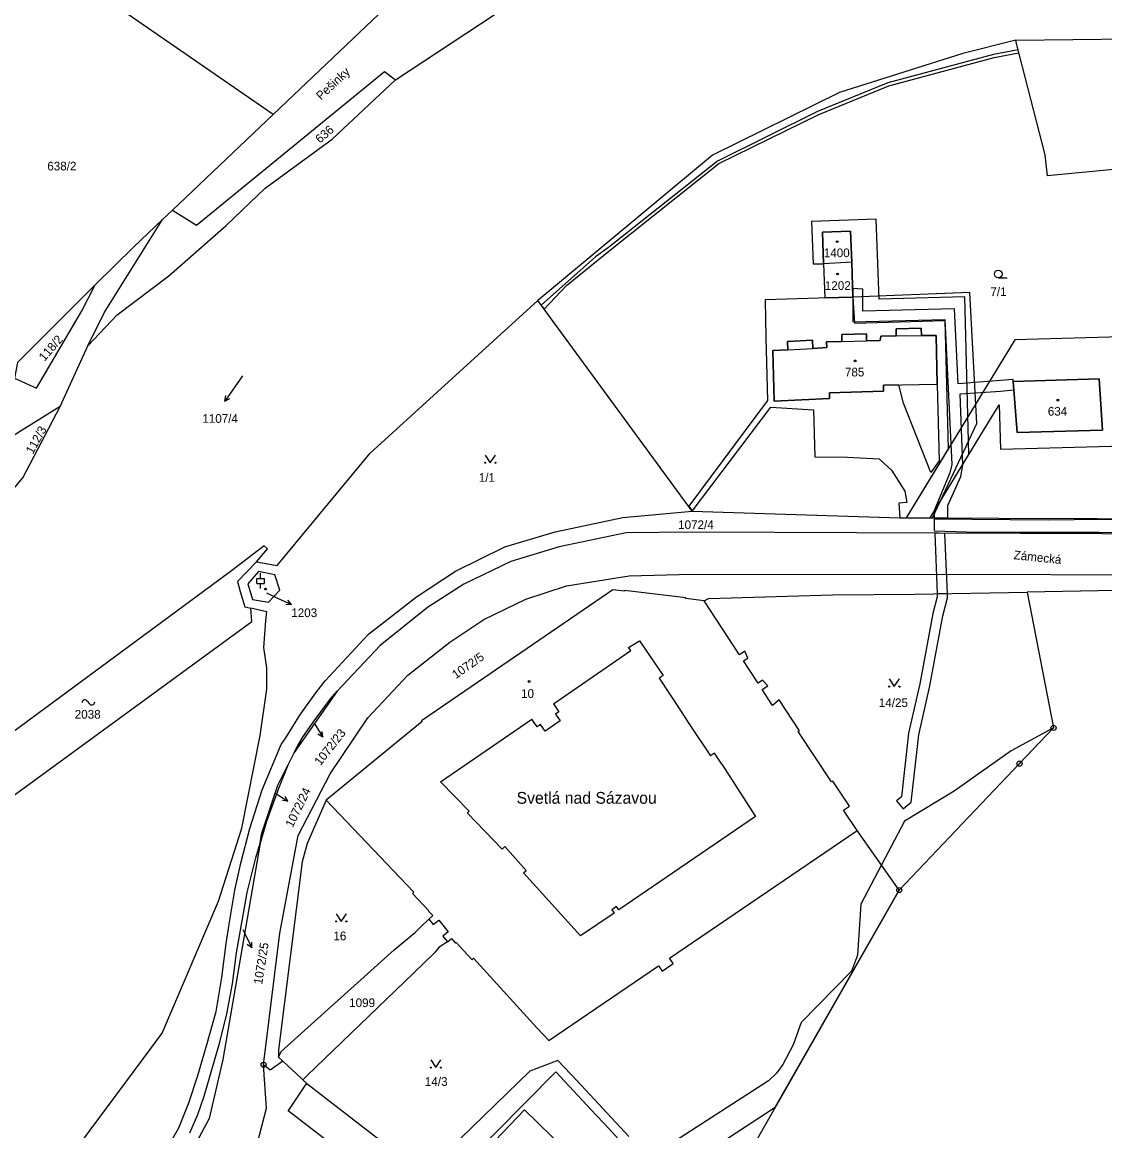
# Model space of a CAD drawing. Extents: x -680203 to -673936, y -1102717 to -1093650.
# Drawn here: x -678701.8 to -678490.3, y -1098607.5 to -1098391 of the extents above; entities that cross this region are included whole.
import ezdxf

# ---------------------------------------------------------------- set-up
doc = ezdxf.new("R2010")
doc.units = 0
for name, color, linetype in [('SOxx02xx_Koleje_param další_Popis10', 7, 'Continuous'), ('SOxx02xx_Staničení_Popis10', 7, 'Continuous'), ('SOxxxxxx_Koleje_hlavní_body_Popis10', 7, 'Continuous'), ('SOxxxxxx_Koleje_LN_parametry_Popis10', 7, 'Continuous'), ('SOxxxxxx_Koleje_param další_Popis10', 7, 'Continuous'), ('SOxxxxxx_Osa_bod_P', 7, 'Continuous'), ('SOxxxxxx_Staničení_Popis10', 7, 'Continuous'), ('x_prac', 7, 'Continuous')]:
    doc.layers.add(name, color=color, linetype=linetype)

msp = doc.modelspace()

# ---------------------------------------------------------------- linework, layer by layer
at = {"layer": 'SOxx02xx_Koleje_param další_Popis10'}
for centre, radius in [((-678500.3, -1098528.82), 0.5), ((-678500.3, -1098528.82), 0.0303), ((-678506.93, -1098535.79), 0.5), ((-678506.93, -1098535.79), 0.0303), ((-678530.44, -1098560.5), 0.5), ((-678530.44, -1098560.5), 0.0303), ((-678654.6, -1098594.6), 0.5), ((-678654.6, -1098594.6), 0.0303)]:
    msp.add_circle(centre, radius, dxfattribs=at)
at = {"layer": 'SOxx02xx_Staničení_Popis10'}
for p, q in [((-678654.04, -1098502.46), (-678651.89, -1098503.46)), ((-678651.89, -1098503.46), (-678649.17, -1098504.73)), ((-678649.17, -1098504.73), (-678649.87, -1098503.85)), ((-678649.17, -1098504.73), (-678650.29, -1098504.76)), ((-678644.75, -1098527.86), (-678644.62, -1098528.06)), ((-678644.62, -1098528.06), (-678643.03, -1098530.6)), ((-678643.03, -1098530.6), (-678643.98, -1098530.02)), ((-678643.03, -1098530.6), (-678643.14, -1098529.49)), ((-678652.2, -1098541.6), (-678649.88, -1098543.1)), ((-678649.88, -1098543.1), (-678650.91, -1098542.99)), ((-678649.88, -1098543.1), (-678650.41, -1098542.22)), ((-678658.66, -1098568.18), (-678658.23, -1098569.07)), ((-678658.23, -1098569.07), (-678656.91, -1098571.77)), ((-678656.91, -1098571.77), (-678657.8, -1098571.09)), ((-678656.91, -1098571.77), (-678656.9, -1098570.65))]:
    msp.add_line(p, q, dxfattribs=at)
at = {"layer": 'SOxxxxxx_Koleje_hlavní_body_Popis10'}
for p, q in [((-678511.11, -1098440.92), (-678509.36, -1098440.92)), ((-678658.71, -1098460.05), (-678662.15, -1098464.97)), ((-678662.15, -1098464.97), (-678662, -1098463.88)), ((-678662.15, -1098464.97), (-678661.18, -1098464.45)), ((-678655.94, -1098499.61), (-678654.44, -1098499.61)), ((-678655.94, -1098500.61), (-678655.94, -1098499.61)), ((-678655.19, -1098499.61), (-678655.19, -1098498.61)), ((-678654.44, -1098500.61), (-678654.44, -1098499.61)), ((-678655.94, -1098500.61), (-678654.44, -1098500.61)), ((-678655.19, -1098501.61), (-678655.19, -1098500.61))]:
    msp.add_line(p, q, dxfattribs=at)
for points in [[(-678611.32, -1098475.52), (-678610.32, -1098477.02), (-678609.32, -1098475.52)], [(-678532.41, -1098519.25), (-678531.41, -1098520.75), (-678530.41, -1098519.25)], [(-678640.44, -1098565.11), (-678639.44, -1098566.61), (-678638.44, -1098565.11)], [(-678621.96, -1098593.64), (-678620.96, -1098595.14), (-678619.96, -1098593.64)]]:
    msp.add_lwpolyline(points, dxfattribs=at)
for centre, radius in [((-678511.11, -1098440.17), 0.75), ((-678611.32, -1098477.02), 0.1), ((-678609.32, -1098477.02), 0.1), ((-678532.41, -1098520.75), 0.1), ((-678530.41, -1098520.75), 0.1), ((-678640.44, -1098566.61), 0.1), ((-678638.44, -1098566.61), 0.1), ((-678621.96, -1098595.14), 0.1), ((-678619.96, -1098595.14), 0.1)]:
    msp.add_circle(centre, radius, dxfattribs=at)
at = {"layer": 'SOxxxxxx_Koleje_LN_parametry_Popis10'}
for points in [[(-678600.36, -1098446.24), (-678599.8, -1098447.02), (-678595.46, -1098442.39), (-678586.86, -1098435.42), (-678565.65, -1098418.61), (-678546.17, -1098409), (-678532.45, -1098403.41), (-678511.9, -1098397.87), (-678507.06, -1098396.98), (-678507.2, -1098396.41), (-678512.04, -1098397.29), (-678532.65, -1098402.84), (-678546.41, -1098408.46), (-678565.97, -1098418.1), (-678587.24, -1098434.96), (-678589.8, -1098436.83)], [(-678547.56, -1098429.91), (-678547.26, -1098438.2), (-678545.21, -1098438.15), (-678545.41, -1098432), (-678539.93, -1098431.82), (-678539.72, -1098437.83), (-678539.49, -1098444.66), (-678539.21, -1098449.75), (-678521.52, -1098449.24), (-678520.88, -1098474.34), (-678529.09, -1098487.77), (-678524.41, -1098487.79), (-678516.85, -1098475.43), (-678517.63, -1098444.62), (-678534.37, -1098445.1), (-678534.94, -1098429.45)], [(-678515.29, -1098469.37), (-678516.66, -1098443.8), (-678539.49, -1098444.66), (-678544.99, -1098444.84), (-678546.24, -1098444.88), (-678556.66, -1098445.21), (-678556.48, -1098452.56), (-678556.18, -1098464.88), (-678571.57, -1098485.5), (-678570.88, -1098486.45), (-678555.51, -1098466.15), (-678547.16, -1098466.67), (-678546.92, -1098475.89), (-678540.53, -1098475.91), (-678534.36, -1098476.29), (-678531.93, -1098478.46), (-678529.37, -1098482.6), (-678528.97, -1098484.81), (-678530.49, -1098484.93), (-678530.33, -1098487.77), (-678523.96, -1098487.79)], [(-678539.52, -1098449.49), (-678521.54, -1098449.02), (-678520.2, -1098477.36), (-678520.53, -1098478.98), (-678523.69, -1098486.52), (-678523.64, -1098487.79), (-678521.63, -1098487.8), (-678520.94, -1098487.8), (-678520.97, -1098485.36), (-678518.44, -1098479.73), (-678518.01, -1098477.53), (-678518.52, -1098463.59), (-678510.67, -1098463.03), (-678508.05, -1098462.77), (-678508.16, -1098461.15), (-678508.19, -1098460.78), (-678518.94, -1098461.61), (-678519.63, -1098446.97), (-678537.54, -1098447.43), (-678537.58, -1098443.1), (-678539.53, -1098443.02), (-678539.49, -1098444.66)], [(-678523.05, -1098461.7), (-678522.63, -1098476.68), (-678524.25, -1098478.96), (-678529.62, -1098465.4), (-678530.51, -1098461.84), (-678533.54, -1098461.9), (-678533.51, -1098463.05), (-678544.09, -1098463.35), (-678544.04, -1098464.5), (-678554.88, -1098465.02), (-678555.1, -1098455.12), (-678552.17, -1098454.96), (-678552.26, -1098453.36), (-678547.41, -1098453.1), (-678547.33, -1098454.7), (-678544.6, -1098454.55), (-678544.66, -1098453.41), (-678541.63, -1098453.34), (-678541.66, -1098451.95), (-678536.84, -1098451.84), (-678536.81, -1098453.23), (-678534.14, -1098453.17), (-678534.05, -1098452.28), (-678531.01, -1098452.25), (-678531.02, -1098450.85), (-678526.13, -1098450.77), (-678526.12, -1098452.2), (-678523.23, -1098452.18)], [(-678484.14, -1098473.64), (-678484.72, -1098452.4), (-678507.84, -1098453.03), (-678529.09, -1098487.77), (-678524.41, -1098487.79), (-678510.92, -1098465.74), (-678510.69, -1098474.36)], [(-678491.41, -1098460.65), (-678490.76, -1098470.69), (-678507.39, -1098471.14), (-678508.16, -1098461.15)], [(-678508.8, -1098488.15), (-678523.62, -1098488.02), (-678523.64, -1098490.33), (-678517.28, -1098490.52), (-678509.1, -1098490.61), (-678491.36, -1098490.57), (-678481, -1098490.78), (-678472.71, -1098491.02), (-678468.57, -1098490.41), (-678467.08, -1098489.9), (-678464.88, -1098489.7), (-678464.55, -1098487.99), (-678469.03, -1098487.98), (-678469.19, -1098488.03), (-678472.67, -1098488.68), (-678481, -1098488.36), (-678491.31, -1098488.09), (-678501.21, -1098488.22)], [(-678523.04, -1098502.6), (-678521.03, -1098502.57), (-678521.51, -1098490.81), (-678523.52, -1098490.8)], [(-678523.9, -1098506.45), (-678526.41, -1098520.18), (-678528.61, -1098529.85), (-678530.02, -1098542.27), (-678530.97, -1098543.05), (-678529.7, -1098544.6), (-678528.12, -1098543.31), (-678526.63, -1098530.19), (-678524.45, -1098520.58), (-678521.94, -1098506.89), (-678521, -1098503.43), (-678521.03, -1098502.57), (-678523.04, -1098502.6), (-678523.02, -1098503.21)]]:
    msp.add_lwpolyline(points, close=True, dxfattribs=at)
for points in [[(-678569.8, -1098612.77), (-678554.67, -1098602.9), (-678530.44, -1098560.5), (-678506.93, -1098535.79), (-678500.3, -1098528.82), (-678508.58, -1098533.27), (-678519.7, -1098541.19), (-678529.44, -1098547), (-678533.92, -1098555.56), (-678537.93, -1098563.23), (-678538.62, -1098573.2), (-678539.77, -1098576.33), (-678549.62, -1098586.34), (-678551.14, -1098590.69), (-678553.16, -1098594.52), (-678554.43, -1098596.26), (-678556.01, -1098597.71), (-678579.29, -1098612.8)], [(-678583.26, -1098608.61), (-678593.38, -1098597.73), (-678597.12, -1098593.74), (-678602.61, -1098595.85), (-678618.41, -1098611.23)], [(-678615.13, -1098613.76), (-678597.52, -1098595.98), (-678589.68, -1098604.38), (-678587.99, -1098606.16), (-678581.84, -1098612.87)]]:
    msp.add_lwpolyline(points, dxfattribs=at)
at = {"layer": 'SOxxxxxx_Koleje_param další_Popis10'}
msp.add_line((-678688.98, -1098523.62), (-678688.68, -1098524.02), dxfattribs=at)
for centre in [(-678542.57, -1098433.85), (-678542.49, -1098440.16), (-678539.07, -1098457.14), (-678499.44, -1098464.8), (-678654.24, -1098501.69), (-678602.73, -1098519.75)]:
    msp.add_circle(centre, 0.175, dxfattribs=at)
for centre, start, end in [((-678689.49, -1098523.91), 29.2914, 181.2189), ((-678688.17, -1098523.73), 209.2914, 1.2189)]:
    msp.add_arc(centre, 0.588, start, end, dxfattribs=at)
at = {"layer": 'SOxxxxxx_Staničení_Popis10'}
for p, q in [((-678531.01, -1098452.25), (-678526.12, -1098452.2)), ((-678552.17, -1098454.96), (-678547.33, -1098454.7)), ((-678541.63, -1098453.34), (-678536.81, -1098453.23)), ((-678583.31, -1098513.09), (-678581.15, -1098511.79)), ((-678582.88, -1098513.72), (-678583.31, -1098513.09)), ((-678581.15, -1098511.79), (-678576.56, -1098518.55)), ((-678597.97, -1098524.13), (-678582.88, -1098513.72)), ((-678576.56, -1098518.55), (-678577.36, -1098519.08)), ((-678577.36, -1098519.08), (-678573.19, -1098525.38)), ((-678597.97, -1098524.13), (-678596.93, -1098525.65)), ((-678596.93, -1098525.65), (-678597.59, -1098526.1)), ((-678597.59, -1098526.1), (-678596.69, -1098527.41)), ((-678573.19, -1098525.38), (-678571.51, -1098527.92)), ((-678620.03, -1098539.35), (-678602.23, -1098527.07)), ((-678601.18, -1098528.58), (-678602.23, -1098527.07)), ((-678600.52, -1098528.12), (-678601.18, -1098528.58)), ((-678599.62, -1098529.43), (-678600.52, -1098528.12)), ((-678596.69, -1098527.41), (-678599.62, -1098529.43)), ((-678571.51, -1098527.92), (-678567.34, -1098534.25)), ((-678566.54, -1098533.72), (-678567.34, -1098534.25)), ((-678565.11, -1098535.91), (-678566.54, -1098533.72)), ((-678565.11, -1098535.91), (-678558.51, -1098546.09)), ((-678614.42, -1098545.1), (-678620.03, -1098539.35)), ((-678614.79, -1098545.46), (-678614.42, -1098545.1)), ((-678608.01, -1098552.47), (-678614.79, -1098545.46)), ((-678558.51, -1098546.09), (-678585.2, -1098564.33)), ((-678607.5, -1098552), (-678608.01, -1098552.47)), ((-678603.31, -1098556.63), (-678607.5, -1098552)), ((-678603.82, -1098557.09), (-678603.31, -1098556.63)), ((-678592.67, -1098569.43), (-678603.82, -1098557.09)), ((-678586.14, -1098564.97), (-678592.67, -1098569.43)), ((-678585.64, -1098563.69), (-678586.58, -1098564.33)), ((-678586.58, -1098564.33), (-678586.14, -1098564.97)), ((-678585.2, -1098564.33), (-678585.64, -1098563.69))]:
    msp.add_line(p, q, dxfattribs=at)
at = {"layer": 'x_prac'}
for p, q in [((-678652.73, -1098408.99), (-678698.16, -1098377.69)), ((-678507.69, -1098394.5), (-678453.46, -1098393.85)), ((-678652.73, -1098408.99), (-678672.41, -1098427.69)), ((-678674.35, -1098429.54), (-678672.41, -1098427.69)), ((-678685.75, -1098447.74), (-678674.35, -1098429.54)), ((-678539.72, -1098437.83), (-678545.21, -1098438.15)), ((-678690.16, -1098447.47), (-678687.48, -1098442.31)), ((-678570.88, -1098486.45), (-678601.04, -1098445.32)), ((-678688.95, -1098454.21), (-678685.75, -1098447.74)), ((-678694.36, -1098466.01), (-678688.95, -1098454.21)), ((-678640.24, -1098521.61), (-678648.62, -1098533.61)), ((-678648.62, -1098533.61), (-678649.85, -1098536.09)), ((-678530.44, -1098560.5), (-678538.66, -1098548.82)), ((-678654.6, -1098594.6), (-678651.43, -1098568.91)), ((-678651.71, -1098593.08), (-678650.86, -1098593.87)), ((-678646.16, -1098598.26), (-678646.92, -1098597.56)), ((-678633.56, -1098616.08), (-678649.81, -1098603.58))]:
    msp.add_line(p, q, dxfattribs=at)
for points in [[(-678628.86, -1098402.25), (-678609.57, -1098389.53), (-678587.45, -1098373.41), (-678566.44, -1098361.11)], [(-678617.51, -1098373.3), (-678616.47, -1098374.53), (-678652.73, -1098408.99)], [(-678507.69, -1098394.5), (-678518.04, -1098397.11), (-678542.08, -1098404.75), (-678566.91, -1098416.96), (-678590.21, -1098436.33), (-678601.04, -1098445.32)], [(-678475.91, -1098422.93), (-678476.36, -1098418.58), (-678501.51, -1098420.99), (-678501.95, -1098416.92), (-678507.53, -1098395.13), (-678507.69, -1098394.5)], [(-678672.41, -1098427.69), (-678667.73, -1098430.63), (-678631.01, -1098400.63), (-678628.86, -1098402.25)], [(-678688.95, -1098454.21), (-678683.18, -1098448.15), (-678673.09, -1098440.52), (-678661.9, -1098430.67), (-678654.32, -1098423.41), (-678641.24, -1098413.85), (-678628.86, -1098402.25)], [(-678687.48, -1098442.31), (-678680.01, -1098434.92), (-678674.35, -1098429.54)], [(-678539.72, -1098437.83), (-678539.93, -1098431.82), (-678545.41, -1098432), (-678545.21, -1098438.15)], [(-678545.21, -1098438.15), (-678544.99, -1098444.84), (-678539.49, -1098444.66), (-678539.72, -1098437.83)], [(-678687.48, -1098442.31), (-678691.95, -1098446.72), (-678702.65, -1098457.44), (-678703.27, -1098460.49)], [(-678655.98, -1098496.35), (-678651.98, -1098497.07), (-678633.77, -1098475.17), (-678601.04, -1098445.32)], [(-678703.27, -1098460.49), (-678698.95, -1098462.44), (-678690.16, -1098447.47)], [(-678544.04, -1098464.5), (-678544.09, -1098463.35), (-678533.51, -1098463.05), (-678533.54, -1098461.9), (-678523.05, -1098461.7), (-678523.23, -1098452.18), (-678526.12, -1098452.2), (-678526.13, -1098450.77), (-678531.02, -1098450.85), (-678531.01, -1098452.25), (-678534.05, -1098452.28), (-678534.14, -1098453.17), (-678536.81, -1098453.23), (-678536.84, -1098451.84), (-678541.66, -1098451.95), (-678541.63, -1098453.34), (-678544.66, -1098453.41), (-678544.6, -1098454.55), (-678547.33, -1098454.7), (-678547.41, -1098453.1), (-678552.26, -1098453.36), (-678552.17, -1098454.96), (-678555.1, -1098455.12), (-678554.88, -1098465.02), (-678544.04, -1098464.5)], [(-678508.16, -1098461.15), (-678507.39, -1098471.14), (-678490.76, -1098470.69), (-678491.41, -1098460.65), (-678508.16, -1098461.15)], [(-678694.36, -1098466.01), (-678702.79, -1098471.33), (-678708.67, -1098475.19)], [(-678704.71, -1098483.64), (-678701.61, -1098479.94), (-678694.36, -1098466.01)], [(-678674.35, -1098612.43), (-678671.17, -1098606.89), (-678669.2, -1098602.03), (-678667.46, -1098596.71), (-678665.78, -1098590.91), (-678663.89, -1098584.22), (-678662.79, -1098577.56), (-678661.93, -1098570.94), (-678661.36, -1098567.14), (-678660.23, -1098560.52), (-678659.07, -1098555.24), (-678657.3, -1098548.43), (-678654.86, -1098540.87), (-678651.16, -1098532.06), (-678650.24, -1098530.73), (-678647.55, -1098526.3), (-678644.42, -1098521.94), (-678642.56, -1098519.62), (-678634.11, -1098510.51), (-678624.74, -1098503.18), (-678617.1, -1098498.17), (-678607.5, -1098493.46), (-678597.63, -1098490.52), (-678584.43, -1098487.7), (-678570.88, -1098486.45)], [(-678570.88, -1098486.45), (-678530.33, -1098487.77), (-678472.38, -1098487.97)], [(-678446.01, -1098491.57), (-678464.77, -1098491.05), (-678490.73, -1098490.94), (-678570.85, -1098490.6), (-678583.8, -1098490.7), (-678596.9, -1098493.44), (-678606.34, -1098496.32), (-678615.5, -1098500.74), (-678622.58, -1098505.31), (-678631.85, -1098512.74), (-678640.24, -1098521.61)], [(-678655.98, -1098496.35), (-678653.83, -1098493.81), (-678654.5, -1098493.25), (-678660.84, -1098498.15), (-678726.52, -1098546.52)], [(-678655.98, -1098496.35), (-678659.69, -1098500.23), (-678659.15, -1098502.16), (-678658.3, -1098505.15), (-678657.08, -1098505.44)], [(-678656.78, -1098503.73), (-678653.62, -1098504.25), (-678651.41, -1098501.94), (-678652.41, -1098498.9), (-678655.59, -1098498.29), (-678657.66, -1098500.64), (-678656.78, -1098503.73)], [(-678641.62, -1098537.75), (-678634.23, -1098526.87), (-678626.42, -1098518.53), (-678618.23, -1098512.06), (-678611.56, -1098507.67), (-678603.36, -1098503.66), (-678595.43, -1098501.09), (-678583.2, -1098499.11), (-678570.99, -1098498.79), (-678542.39, -1098498.82), (-678527.48, -1098498.8), (-678474.15, -1098498.94), (-678456.76, -1098499.36), (-678440.16, -1098500.58), (-678427.11, -1098502.14), (-678418.04, -1098503.71), (-678402, -1098507.33), (-678386.34, -1098511.9), (-678373.99, -1098516.25), (-678358.65, -1098522.51), (-678327.81, -1098538.97), (-678317.84, -1098544.85), (-678264.07, -1098577.09)], [(-678568.56, -1098503.98), (-678572.15, -1098503.55), (-678572.13, -1098503.4), (-678584.09, -1098501.99), (-678584.11, -1098502.13), (-678586.4, -1098501.86), (-678587.44, -1098502.57), (-678623.75, -1098527.41), (-678623.63, -1098527.57), (-678642.38, -1098542.94)], [(-678568.56, -1098503.98), (-678567.67, -1098503.52), (-678543.5, -1098502.85), (-678527.41, -1098502.68), (-678505.48, -1098502.29)], [(-678505.48, -1098502.29), (-678500.3, -1098528.82), (-678506.93, -1098535.79), (-678530.44, -1098560.5)], [(-678151.07, -1098664.58), (-678167.34, -1098645.87), (-678179.65, -1098634.15), (-678192.23, -1098623.81), (-678205.35, -1098614.7), (-678265.15, -1098578.89), (-678318.9, -1098546.66), (-678342.36, -1098533.35), (-678344.39, -1098532.21), (-678359.9, -1098524.78), (-678374.85, -1098518.7), (-678387.14, -1098514.19), (-678402.55, -1098509.78), (-678418.61, -1098506.25), (-678427.44, -1098504.82), (-678440.47, -1098503.13), (-678456.82, -1098501.86), (-678474.22, -1098501.74), (-678505.48, -1098502.29)], [(-678538.66, -1098548.82), (-678541.31, -1098544.88), (-678540.16, -1098544.12), (-678543.43, -1098539.18), (-678543.68, -1098539.34), (-678550.17, -1098529.54), (-678549.92, -1098529.38), (-678553.92, -1098523.34), (-678555.18, -1098524.41), (-678557.21, -1098521.31), (-678556.1, -1098520.58), (-678557.14, -1098519.51), (-678558.01, -1098520.09), (-678559.65, -1098517.58), (-678560.88, -1098515.71), (-678560.03, -1098515.16), (-678560.58, -1098513.83), (-678561.65, -1098514.53), (-678568.56, -1098503.98)], [(-678721.25, -1098554.95), (-678656.91, -1098508.04), (-678657.08, -1098505.44)], [(-678697.16, -1098619), (-678678.12, -1098593.43), (-678674.39, -1098588.42), (-678663.42, -1098562.67), (-678658.84, -1098548.37), (-678655.29, -1098530.31), (-678653.96, -1098521.25), (-678653.95, -1098517.06), (-678654.57, -1098513.13), (-678654.14, -1098507.91), (-678654, -1098506.17), (-678657.08, -1098505.44)], [(-678648.62, -1098533.61), (-678648.05, -1098532.51), (-678646.9, -1098530.51), (-678644.73, -1098527.44), (-678641.51, -1098523.14), (-678640.24, -1098521.61)], [(-678649.85, -1098536.09), (-678651.7, -1098540.62), (-678654.02, -1098547.09), (-678655.28, -1098551.32)], [(-678655.28, -1098551.32), (-678654.98, -1098549.56), (-678651.8, -1098540), (-678649.85, -1098536.09)], [(-678651.43, -1098568.91), (-678647.84, -1098549.85), (-678641.62, -1098537.75)], [(-678642.38, -1098542.94), (-678646.08, -1098551.36), (-678647.1, -1098554.95), (-678651.71, -1098591.65), (-678651.71, -1098593.08)], [(-678642.38, -1098542.94), (-678625.24, -1098560.89), (-678625.53, -1098561.17), (-678622.34, -1098564.5), (-678622.41, -1098564.57), (-678621.57, -1098565.45), (-678622.32, -1098566.17)], [(-678618.71, -1098570.59), (-678617.9, -1098569.93), (-678617.09, -1098570.82), (-678616.98, -1098570.72), (-678613.92, -1098574.06), (-678613.63, -1098573.79), (-678601.2, -1098587.35), (-678598.9, -1098589.86), (-678577.49, -1098575.27), (-678576.77, -1098576.33), (-678574.6, -1098574.85), (-678575.32, -1098573.8), (-678538.66, -1098548.82)], [(-678655.28, -1098551.32), (-678662.59, -1098593.58), (-678665.26, -1098605.12), (-678669.73, -1098613.51), (-678672.5, -1098617), (-678681.05, -1098624.46), (-678688.16, -1098626.13), (-678694, -1098625.21), (-678699.42, -1098622.08)], [(-678669.02, -1098607.9), (-678667.48, -1098604.28), (-678666.2, -1098600.7), (-678663.13, -1098590.16), (-678661.8, -1098584.64), (-678660.69, -1098578.76), (-678659.87, -1098572.74), (-678657.79, -1098560.94), (-678656.14, -1098554.18), (-678655.28, -1098551.32)], [(-678530.44, -1098560.5), (-678572.09, -1098633.38), (-678583.61, -1098646.62)], [(-678651.71, -1098593.08), (-678651.19, -1098592.03), (-678629.07, -1098572.16), (-678625.26, -1098568.98), (-678624.93, -1098568.67), (-678623.88, -1098567.67), (-678622.32, -1098566.17)], [(-678622.32, -1098566.17), (-678621.48, -1098567.21), (-678620.4, -1098566.34), (-678618.54, -1098568.61), (-678619.61, -1098569.49), (-678618.71, -1098570.59)], [(-678618.71, -1098570.59), (-678620.34, -1098571.65), (-678621, -1098572.45), (-678621.25, -1098572.76), (-678625.3, -1098576.7), (-678646.15, -1098596.74), (-678646.92, -1098597.56)], [(-678677.48, -1098635.11), (-678671.9, -1098631.23), (-678666.95, -1098626.58), (-678664.28, -1098622.35), (-678659.16, -1098616.18), (-678657.96, -1098614.59), (-678656.92, -1098612.9), (-678656.43, -1098611.58), (-678655.89, -1098610.11), (-678654.01, -1098603.04), (-678654.6, -1098594.6)], [(-678650.86, -1098593.87), (-678653.33, -1098595.65), (-678654.6, -1098594.6)], [(-678646.92, -1098597.56), (-678647.28, -1098597.22), (-678650.86, -1098593.87)], [(-678649.81, -1098603.58), (-678649.57, -1098603.24), (-678646.4, -1098598.6), (-678646.16, -1098598.26)], [(-678646.16, -1098598.26), (-678597.06, -1098636.23), (-678583.61, -1098646.62)], [(-678603.67, -1098603.41), (-678615.04, -1098615.28), (-678605.46, -1098624.45), (-678594.11, -1098612.58), (-678598.33, -1098608.59), (-678603.67, -1098603.41)]]:
    msp.add_lwpolyline(points, dxfattribs=at)

# ---------------------------------------------------------------- texts
at = {"layer": 'SOxx02xx_Staničení_Popis10'}
for s, rotation, p in [('Pešinky', 43, (-678643.39, -1098406.31)), ('Zámecká', 354, (-678508.15, -1098495.84))]:
    msp.add_text(s, height=1.7, rotation=rotation, dxfattribs=at).set_placement(p)
msp.add_text('Svetlá nad Sázavou', height=2.3, dxfattribs=at).set_placement((-678605.18, -1098543.62))
at = {"layer": 'SOxxxxxx_Osa_bod_P'}
for s, rotation, p in [('636', 41, (-678643.59, -1098414.74)), ('118/2', 49, (-678697.4, -1098457.32)), ('112/3', 61, (-678699.68, -1098475.46)), ('1072/5', 35, (-678617.04, -1098519.31)), ('1072/23', 52, (-678643.49, -1098536.3)), ('1072/24', 64, (-678648.92, -1098548.39)), ('1072/25', 81, (-678654.88, -1098578.99))]:
    msp.add_text(s, height=1.7, rotation=rotation, dxfattribs=at).set_placement(p)
for s, p in [('638/2', (-678696.85, -1098419.94)), ('1400', (-678545.18, -1098436.88)), ('1202', (-678544.97, -1098443.28)), ('7/1', (-678512.64, -1098444.47)), ('785', (-678541.05, -1098460.17)), ('1107/4', (-678666.57, -1098469.23)), ('634', (-678501.42, -1098467.82)), ('1/1', (-678612.56, -1098480.75)), ('1072/4', (-678573.63, -1098489.98)), ('1203', (-678649.2, -1098507.17)), ('10', (-678604.31, -1098522.95)), ('14/25', (-678534.43, -1098524.74)), ('2038', (-678691.49, -1098527)), ('16', (-678640.97, -1098570.28)), ('1099', (-678637.89, -1098583.33)), ('14/3', (-678623.1, -1098598.71))]:
    msp.add_text(s, height=1.7, dxfattribs=at).set_placement(p)

doc.saveas('drawing.dxf')
